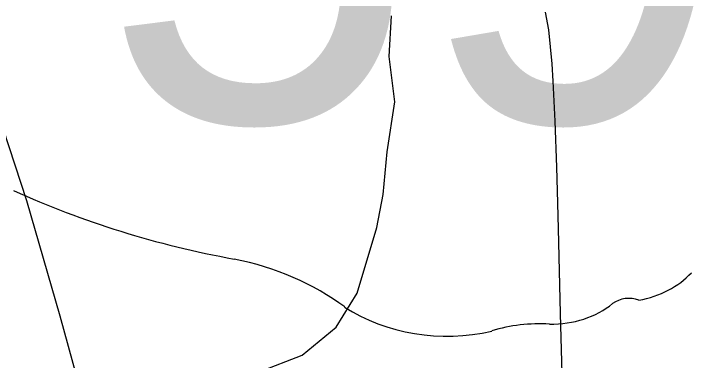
# Model space of a CAD drawing. Extents: x 0 to 34, y 0 to 22.
# Drawn here: x 2.4901 to 2.5955, y 20.5088 to 20.5627 of the extents above; entities that cross this region are included whole.
import ezdxf

# ---------------------------------------------------------------- set-up
doc = ezdxf.new("R2010")
doc.units = 0
for name, color, linetype in [('GM_X_Minor_River', 7, 'Continuous'), ('GM_X_Rail_Line', 7, 'Continuous'), ('GM_X_State_Route', 7, 'Continuous'), ('GM_X_State_Shield', 7, 'Continuous')]:
    doc.layers.add(name, color=color, linetype=linetype)

msp = doc.modelspace()

# ---------------------------------------------------------------- linework, layer by layer
at = {"layer": 'GM_X_Minor_River'}
msp.add_lwpolyline([(2.52829, 20.50703), (2.53494, 20.50964), (2.54027, 20.51398), (2.54352, 20.51928), (2.54661, 20.52951), (2.54759, 20.53463), (2.5482, 20.54127), (2.54939, 20.54905), (2.54848, 20.55608), (2.54886, 20.56239)], dxfattribs=at)
at = {"layer": 'GM_X_Rail_Line'}
msp.add_lwpolyline([(2.93801, 18.90104), (2.92503, 18.94872), (2.91205, 18.99664), (2.9007, 19.03754), (2.84479, 19.24294), (2.81405, 19.35531), (2.78177, 19.47386), (2.72661, 19.67491), (2.66682, 19.89491), (2.65415, 19.9413), (2.63309, 20.01769), (2.61116, 20.09779), (2.55044, 20.32156), (2.49733, 20.51569), (2.49214, 20.53362), (2.4852, 20.55461), (2.47047, 20.59101), (2.45819, 20.61802), (2.41589, 20.71205), (2.41581, 20.71224)], dxfattribs=at)
at = {"layer": 'GM_X_State_Route'}
msp.add_lwpolyline([(2.57547, 20.5049), (2.57519, 20.51614), (2.57485, 20.52932), (2.57472, 20.53517), (2.57459, 20.53887), (2.57432, 20.54601), (2.57404, 20.55222), (2.57385, 20.55492), (2.57362, 20.55759), (2.57336, 20.56022), (2.57282, 20.56299)], dxfattribs=at)
at = {"layer": 'GM_X_State_Shield'}
for centre, major_axis, start_param, end_param in [((2.55236, 20.62304), (0.1262, 0), 4.195997, 4.488961), ((2.51474, 20.49396), (0.03949, 0), 0.823519, 1.323587), ((2.58422, 20.52921), (0.01412, 0), 4.937069, 5.64225), ((2.58583, 20.51546), (0.00376, 0), 1.147584, 2.315152), ((2.57375, 20.52515), (0.01335, 0), 4.691044, 5.507374), ((2.55744, 20.53264), (0.02506, 0), 4.026481, 4.996735), ((2.57192, 20.49805), (0.02059, 0), 1.495662, 1.94098)]:
    msp.add_ellipse(centre, major_axis=major_axis, ratio=0.8, start_param=start_param, end_param=end_param, dxfattribs=at)

# ---------------------------------------------------------------- texts
msp.add_text('590', height=0.065918, dxfattribs=at).set_placement((2.50372, 20.54597))

doc.saveas('drawing.dxf')
